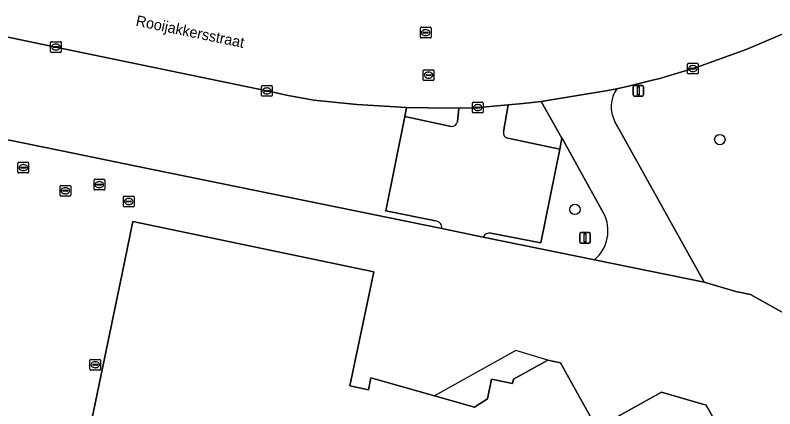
# Model space of a CAD drawing. Extents: x 157692 to 159674, y 381452 to 383291.
# Drawn here: x 159045.7 to 159116.9, y 382201.1 to 382238.1 of the extents above; entities that cross this region are included whole.
import ezdxf

# ---------------------------------------------------------------- set-up
doc = ezdxf.new("R2010")
doc.units = 0
for name, color, linetype in [('IMGEO_Boom', 7, 'Continuous'), ('IMGEO_Erf', 7, 'Continuous'), ('IMGEO_Groenvoorziening', 7, 'Continuous'), ('IMGEO_Hek', 7, 'Continuous'), ('IMGEO_Kolk', 7, 'Continuous'), ('IMGEO_Lichtmast', 7, 'Continuous'), ('IMGEO_Openbare_ruimte_label', 7, 'Continuous'), ('IMGEO_Pand', 7, 'Continuous'), ('IMGEO_Pand_overbouw', 7, 'Continuous'), ('IMGEO_Parkeervlak_open', 7, 'Continuous'), ('IMGEO_Rijbaan_lokaal_open', 7, 'Continuous'), ('IMGEO_Rioolput', 7, 'Continuous'), ('IMGEO_Voetpad_open', 7, 'Continuous')]:
    doc.layers.add(name, color=color, linetype=linetype)

msp = doc.modelspace()

# ---------------------------------------------------------------- linework, layer by layer
at = {"layer": 'IMGEO_Boom'}
for centre in [(159111.772, 382226.392), (159098.177, 382219.833)]:
    msp.add_circle(centre, 0.489, dxfattribs=at)
at = {"layer": 'IMGEO_Erf'}
for points in [[(159140.37, 382180.85), (159162.612, 382201.526), (159165.61, 382204.32), (159154.388, 382224.447), (159144.263, 382218.717), (159125.342, 382208.23), (159123.303, 382207.005), (159118.273, 382209.816), (159114.655, 382211.838), (159113.28, 382212.109), (159110.296, 382212.988), (159100.018, 382215.093), (159089.562, 382217.235), (159085.703, 382218.025), (159056.999, 382223.905), (159051.093, 382225.115), (159037.6, 382227.878)], [(159051.004, 382191.213), (159055.692, 382213.8), (159056.708, 382218.695), (159079.317, 382213.964), (159077.075, 382203.248), (159078.803, 382202.886), (159079.042, 382204.026), (159084.997, 382202.324), (159088.743, 382201.254), (159089.962, 382202.052), (159090.345, 382203.882), (159092.329, 382203.467), (159092.415, 382203.878), (159095.632, 382205.665), (159096.837, 382205.413), (159100.238, 382199.291), (159106.301, 382202.659), (159110.503, 382201.459), (159115.763, 382191.99)]]:
    msp.add_lwpolyline(points, dxfattribs=at)
at = {"layer": 'IMGEO_Groenvoorziening'}
for points in [[(159118.877, 382236.833), (159114.242, 382234.86), (159109.988, 382233.33), (159109.234, 382233.062), (159106.133, 382232.138), (159105.469, 382231.973), (159103.206, 382231.412), (159102.099, 382231.166)], [(159091.868, 382226.538), (159096.751, 382225.497), (159096.959, 382226.527), (159095.017, 382229.969), (159093.306, 382229.792), (159091.91, 382229.658), (159091.48, 382227.127)], [(159087.147, 382228.061), (159087.276, 382229.347), (159084.363, 382229.373), (159082.382, 382229.41), (159082.22, 382228.572), (159086.559, 382227.63)], [(159101.923, 382228.071), (159102.595, 382226.85), (159110.296, 382212.988), (159113.28, 382212.109), (159114.655, 382211.838), (159118.273, 382209.816)], [(159100.867, 382219.494), (159097.041, 382226.383), (159096.959, 382226.527), (159096.751, 382225.497), (159094.973, 382216.704), (159090.284, 382217.6)], [(159089.562, 382217.235), (159100.018, 382215.093)]]:
    msp.add_lwpolyline(points, dxfattribs=at)
for centre, radius, start, end in [((159104.588, 382229.472), 3.01, 145.7559, 207.73475), ((159086.637, 382228.141), 0.516, 261.34326, 351.13907), ((159091.966, 382227.025), 0.497, 168.11819, 258.63109), ((159097.685, 382217.825), 3.593, 310.48718, 27.67514), ((159090.136, 382216.997), 0.621, 76.17161, 157.46525)]:
    msp.add_arc(centre, radius, start, end, dxfattribs=at)
at = {"layer": 'IMGEO_Hek'}
for points in [[(159110.296, 382212.988), (159113.28, 382212.109)], [(159113.28, 382212.109), (159114.655, 382211.838), (159118.273, 382209.816)]]:
    msp.add_lwpolyline(points, dxfattribs=at)
at = {"layer": 'IMGEO_Kolk'}
for p, q in [((159048.984, 382234.657), (159048.984, 382235.509)), ((159049.059, 382235.583), (159049.911, 382235.583)), ((159049.985, 382235.509), (159049.985, 382234.657)), ((159049.243, 382235.077), (159049.243, 382235.089)), ((159049.681, 382235.04), (159049.283, 382235.04)), ((159049.286, 382235.126), (159049.684, 382235.126)), ((159049.495, 382234.803), (159049.47, 382234.803)), ((159049.472, 382235.363), (159049.497, 382235.363)), ((159049.727, 382235.089), (159049.727, 382235.077)), ((159049.911, 382234.583), (159049.059, 382234.583)), ((159108.734, 382232.635), (159108.734, 382233.487)), ((159108.809, 382233.561), (159109.661, 382233.561)), ((159109.222, 382233.341), (159109.247, 382233.341)), ((159109.735, 382233.487), (159109.735, 382232.635)), ((159108.993, 382233.055), (159108.993, 382233.067)), ((159109.431, 382233.018), (159109.033, 382233.018)), ((159109.036, 382233.104), (159109.434, 382233.104)), ((159109.245, 382232.781), (159109.22, 382232.781)), ((159109.477, 382233.067), (159109.477, 382233.055)), ((159109.661, 382232.561), (159108.809, 382232.561)), ((159068.781, 382230.537), (159068.781, 382231.389)), ((159068.856, 382231.463), (159069.708, 382231.463)), ((159069.269, 382231.243), (159069.294, 382231.243)), ((159069.782, 382231.389), (159069.782, 382230.537)), ((159069.708, 382230.463), (159068.856, 382230.463)), ((159069.04, 382230.957), (159069.04, 382230.969)), ((159069.478, 382230.92), (159069.08, 382230.92)), ((159069.083, 382231.006), (159069.481, 382231.006)), ((159069.292, 382230.683), (159069.267, 382230.683)), ((159069.524, 382230.969), (159069.524, 382230.957)), ((159088.558, 382228.972), (159088.558, 382229.824)), ((159088.633, 382229.898), (159089.485, 382229.898)), ((159089.559, 382229.824), (159089.559, 382228.972)), ((159088.817, 382229.392), (159088.817, 382229.404)), ((159089.255, 382229.355), (159088.857, 382229.355)), ((159088.86, 382229.441), (159089.258, 382229.441)), ((159089.069, 382229.118), (159089.044, 382229.118)), ((159089.046, 382229.678), (159089.071, 382229.678)), ((159089.301, 382229.404), (159089.301, 382229.392)), ((159089.485, 382228.898), (159088.633, 382228.898)), ((159049.871, 382221.155), (159049.871, 382222.007)), ((159049.946, 382222.081), (159050.798, 382222.081)), ((159050.872, 382222.007), (159050.872, 382221.155)), ((159050.13, 382221.575), (159050.13, 382221.587)), ((159050.568, 382221.538), (159050.17, 382221.538)), ((159050.173, 382221.624), (159050.571, 382221.624)), ((159050.382, 382221.301), (159050.357, 382221.301)), ((159050.359, 382221.861), (159050.384, 382221.861)), ((159050.614, 382221.587), (159050.614, 382221.575)), ((159050.798, 382221.081), (159049.946, 382221.081)), ((159055.817, 382220.149), (159055.817, 382221.001)), ((159055.892, 382221.075), (159056.744, 382221.075)), ((159056.076, 382220.569), (159056.076, 382220.581)), ((159056.514, 382220.532), (159056.116, 382220.532)), ((159056.119, 382220.618), (159056.517, 382220.618)), ((159056.305, 382220.855), (159056.33, 382220.855)), ((159056.56, 382220.581), (159056.56, 382220.569)), ((159056.818, 382221.001), (159056.818, 382220.149)), ((159056.744, 382220.075), (159055.892, 382220.075)), ((159056.328, 382220.295), (159056.303, 382220.295)), ((159052.677, 382204.816), (159052.677, 382205.668)), ((159052.752, 382205.742), (159053.604, 382205.742)), ((159053.165, 382205.522), (159053.19, 382205.522)), ((159053.678, 382205.668), (159053.678, 382204.816)), ((159052.936, 382205.236), (159052.936, 382205.248)), ((159053.374, 382205.199), (159052.976, 382205.199)), ((159052.979, 382205.285), (159053.377, 382205.285)), ((159053.188, 382204.962), (159053.163, 382204.962)), ((159053.42, 382205.248), (159053.42, 382205.236)), ((159053.604, 382204.742), (159052.752, 382204.742))]:
    msp.add_line(p, q, dxfattribs=at)
for points in [[(159048.984, 382234.657), (159048.984, 382235.509)], [(159049.059, 382235.583), (159049.911, 382235.583)], [(159049.985, 382235.509), (159049.985, 382234.657)], [(159049.911, 382234.583), (159049.059, 382234.583)], [(159108.734, 382232.635), (159108.734, 382233.487)], [(159108.809, 382233.561), (159109.661, 382233.561)], [(159109.735, 382233.487), (159109.735, 382232.635)], [(159109.661, 382232.561), (159108.809, 382232.561)], [(159068.781, 382230.537), (159068.781, 382231.389)], [(159068.856, 382231.463), (159069.708, 382231.463)], [(159069.782, 382231.389), (159069.782, 382230.537)], [(159069.708, 382230.463), (159068.856, 382230.463)], [(159088.558, 382228.972), (159088.558, 382229.824)], [(159088.633, 382229.898), (159089.485, 382229.898)], [(159089.559, 382229.824), (159089.559, 382228.972)], [(159089.485, 382228.898), (159088.633, 382228.898)], [(159049.871, 382221.155), (159049.871, 382222.007)], [(159049.946, 382222.081), (159050.798, 382222.081)], [(159050.872, 382222.007), (159050.872, 382221.155)], [(159050.798, 382221.081), (159049.946, 382221.081)], [(159055.817, 382220.149), (159055.817, 382221.001)], [(159055.892, 382221.075), (159056.744, 382221.075)], [(159056.818, 382221.001), (159056.818, 382220.149)], [(159056.744, 382220.075), (159055.892, 382220.075)], [(159052.677, 382204.816), (159052.677, 382205.668)], [(159052.752, 382205.742), (159053.604, 382205.742)], [(159053.678, 382205.668), (159053.678, 382204.816)], [(159053.604, 382204.742), (159052.752, 382204.742)]]:
    msp.add_lwpolyline(points, dxfattribs=at)
for centre, radius, start, end in [((159049.061, 382235.507), 0.0765, 91.55205, 178.44795), ((159049.061, 382235.507), 0.0765, 91.55205, 178.44795), ((159049.909, 382235.507), 0.0765, 1.55205, 88.44795), ((159049.909, 382235.507), 0.0765, 1.55205, 88.44795), ((159049.283, 382235.086), 0.0403, 85.87752, 175.75265), ((159049.28, 382235.076), 0.0366, 178.93798, 274.71019), ((159049.684, 382235.083), 0.043, 264.86636, 352.45326), ((159049.688, 382235.088), 0.0386, 1.73085, 96.63898), ((159049.061, 382234.659), 0.0765, 181.55205, 268.44795), ((159049.061, 382234.659), 0.0765, 181.55205, 268.44795), ((159049.909, 382234.659), 0.0765, 271.55205, 358.44795), ((159049.909, 382234.659), 0.0765, 271.55205, 358.44795), ((159108.811, 382233.485), 0.0765, 91.55205, 178.44795), ((159108.811, 382233.485), 0.0765, 91.55205, 178.44795), ((159109.659, 382233.485), 0.0765, 1.55205, 88.44795), ((159109.659, 382233.485), 0.0765, 1.55205, 88.44795), ((159108.811, 382232.637), 0.0765, 181.55205, 268.44795), ((159108.811, 382232.637), 0.0765, 181.55205, 268.44795), ((159109.033, 382233.064), 0.0403, 85.87752, 175.75265), ((159109.03, 382233.054), 0.0366, 178.93798, 274.71019), ((159109.434, 382233.061), 0.043, 264.86636, 352.45326), ((159109.438, 382233.066), 0.0386, 1.73085, 96.63898), ((159109.659, 382232.637), 0.0765, 271.55205, 358.44795), ((159109.659, 382232.637), 0.0765, 271.55205, 358.44795), ((159068.858, 382231.387), 0.0765, 91.55205, 178.44795), ((159068.858, 382231.387), 0.0765, 91.55205, 178.44795), ((159069.706, 382231.387), 0.0765, 1.55205, 88.44795), ((159069.706, 382231.387), 0.0765, 1.55205, 88.44795), ((159068.858, 382230.539), 0.0765, 181.55205, 268.44795), ((159068.858, 382230.539), 0.0765, 181.55205, 268.44795), ((159069.08, 382230.966), 0.0403, 85.87752, 175.75265), ((159069.077, 382230.956), 0.0366, 178.93798, 274.71019), ((159069.481, 382230.963), 0.043, 264.86636, 352.45326), ((159069.485, 382230.968), 0.0386, 1.73085, 96.63898), ((159069.706, 382230.539), 0.0765, 271.55205, 358.44795), ((159069.706, 382230.539), 0.0765, 271.55205, 358.44795), ((159088.635, 382229.822), 0.0765, 91.55205, 178.44795), ((159088.635, 382229.822), 0.0765, 91.55205, 178.44795), ((159089.483, 382229.822), 0.0765, 1.55205, 88.44795), ((159089.483, 382229.822), 0.0765, 1.55205, 88.44795), ((159088.857, 382229.401), 0.0403, 85.87752, 175.75265), ((159088.854, 382229.391), 0.0366, 178.93798, 274.71019), ((159089.258, 382229.398), 0.043, 264.86636, 352.45326), ((159089.262, 382229.403), 0.0386, 1.73085, 96.63898), ((159088.635, 382228.974), 0.0765, 181.55205, 268.44795), ((159088.635, 382228.974), 0.0765, 181.55205, 268.44795), ((159089.483, 382228.974), 0.0765, 271.55205, 358.44795), ((159089.483, 382228.974), 0.0765, 271.55205, 358.44795), ((159049.948, 382222.005), 0.0765, 91.55205, 178.44795), ((159049.948, 382222.005), 0.0765, 91.55205, 178.44795), ((159050.796, 382222.005), 0.0765, 1.55205, 88.44795), ((159050.796, 382222.005), 0.0765, 1.55205, 88.44795), ((159050.17, 382221.584), 0.0403, 85.87752, 175.75265), ((159050.167, 382221.574), 0.0366, 178.93798, 274.71019), ((159050.571, 382221.581), 0.043, 264.86636, 352.45326), ((159050.575, 382221.586), 0.0386, 1.73085, 96.63898), ((159049.948, 382221.157), 0.0765, 181.55205, 268.44795), ((159049.948, 382221.157), 0.0765, 181.55205, 268.44795), ((159050.796, 382221.157), 0.0765, 271.55205, 358.44795), ((159050.796, 382221.157), 0.0765, 271.55205, 358.44795), ((159055.894, 382220.999), 0.0765, 91.55205, 178.44795), ((159055.894, 382220.999), 0.0765, 91.55205, 178.44795), ((159056.116, 382220.578), 0.0403, 85.87752, 175.75265), ((159056.113, 382220.568), 0.0366, 178.93798, 274.71019), ((159056.517, 382220.575), 0.043, 264.86636, 352.45326), ((159056.521, 382220.58), 0.0386, 1.73085, 96.63898), ((159056.742, 382220.999), 0.0765, 1.55205, 88.44795), ((159056.742, 382220.999), 0.0765, 1.55205, 88.44795), ((159055.894, 382220.151), 0.0765, 181.55205, 268.44795), ((159055.894, 382220.151), 0.0765, 181.55205, 268.44795), ((159056.742, 382220.151), 0.0765, 271.55205, 358.44795), ((159056.742, 382220.151), 0.0765, 271.55205, 358.44795), ((159052.754, 382205.666), 0.0765, 91.55205, 178.44795), ((159052.754, 382205.666), 0.0765, 91.55205, 178.44795), ((159053.602, 382205.666), 0.0765, 1.55205, 88.44795), ((159053.602, 382205.666), 0.0765, 1.55205, 88.44795), ((159052.754, 382204.818), 0.0765, 181.55205, 268.44795), ((159052.754, 382204.818), 0.0765, 181.55205, 268.44795), ((159052.976, 382205.245), 0.0403, 85.87752, 175.75265), ((159052.973, 382205.235), 0.0366, 178.93798, 274.71019), ((159053.377, 382205.242), 0.043, 264.86636, 352.45326), ((159053.381, 382205.247), 0.0386, 1.73085, 96.63898), ((159053.602, 382204.818), 0.0765, 271.55205, 358.44795), ((159053.602, 382204.818), 0.0765, 271.55205, 358.44795)]:
    msp.add_arc(centre, radius, start, end, dxfattribs=at)
for centre, major_axis, ratio, start_param, end_param in [((159049.471, 382235.083), (-0.387, 0.002), 0.722429, 4.712389, 7.853982), ((159049.496, 382235.083), (-0.39, 0.002), 0.717154, 1.570796, 4.712389), ((159109.221, 382233.061), (-0.387, 0.002), 0.722429, 4.712389, 7.853982), ((159109.246, 382233.061), (-0.39, 0.002), 0.717154, 1.570796, 4.712389), ((159069.268, 382230.963), (-0.387, 0.002), 0.722429, 4.712389, 7.853982), ((159069.293, 382230.963), (-0.39, 0.002), 0.717154, 1.570796, 4.712389), ((159089.045, 382229.398), (-0.387, 0.002), 0.722429, 4.712389, 7.853982), ((159089.07, 382229.398), (-0.39, 0.002), 0.717154, 1.570796, 4.712389), ((159050.358, 382221.581), (-0.387, 0.002), 0.722429, 4.712389, 7.853982), ((159050.383, 382221.581), (-0.39, 0.002), 0.717154, 1.570796, 4.712389), ((159056.304, 382220.575), (-0.387, 0.002), 0.722429, 4.712389, 7.853982), ((159056.329, 382220.575), (-0.39, 0.002), 0.717154, 1.570796, 4.712389), ((159053.164, 382205.242), (-0.387, 0.002), 0.722429, 4.712389, 7.853982), ((159053.189, 382205.242), (-0.39, 0.002), 0.717154, 1.570796, 4.712389)]:
    msp.add_ellipse(centre, major_axis=major_axis, ratio=ratio, start_param=start_param, end_param=end_param, dxfattribs=at)
at = {"layer": 'IMGEO_Lichtmast'}
for p, q in [((159103.627, 382230.579), (159103.627, 382231.379)), ((159103.627, 382231.379), (159103.627, 382230.579)), ((159103.727, 382231.479), (159104.517, 382231.479)), ((159104.517, 382231.479), (159103.727, 382231.479)), ((159104.617, 382231.379), (159104.617, 382230.579)), ((159104.617, 382230.579), (159104.617, 382231.379)), ((159104.517, 382230.479), (159103.727, 382230.479)), ((159103.727, 382230.479), (159104.517, 382230.479)), ((159098.732, 382217.651), (159099.522, 382217.651)), ((159099.522, 382217.651), (159098.732, 382217.651)), ((159098.632, 382216.751), (159098.632, 382217.551)), ((159098.632, 382217.551), (159098.632, 382216.751)), ((159099.622, 382217.551), (159099.622, 382216.751)), ((159099.622, 382216.751), (159099.622, 382217.551)), ((159099.522, 382216.651), (159098.732, 382216.651)), ((159098.732, 382216.651), (159099.522, 382216.651))]:
    msp.add_line(p, q, dxfattribs=at)
for points in [[(159104.047, 382231.354), (159104.197, 382231.354), (159104.197, 382230.604), (159104.047, 382230.604), (159104.047, 382231.354)], [(159099.052, 382217.526), (159099.202, 382217.526), (159099.202, 382216.776), (159099.052, 382216.776), (159099.052, 382217.526)]]:
    msp.add_lwpolyline(points, dxfattribs=at)
for centre, start, end in [((159103.727, 382231.379), 90, 180), ((159103.727, 382231.379), 90, 180), ((159104.517, 382231.379), 0, 90), ((159104.517, 382231.379), 360, 90), ((159103.727, 382230.579), 180, 270), ((159103.727, 382230.579), 180, 270), ((159104.517, 382230.579), 270, 0), ((159104.517, 382230.579), 270, 0), ((159098.732, 382217.551), 90, 180), ((159098.732, 382217.551), 90, 180), ((159099.522, 382217.551), 0, 90), ((159099.522, 382217.551), 360, 90), ((159098.732, 382216.751), 180, 270), ((159098.732, 382216.751), 180, 270), ((159099.522, 382216.751), 270, 0), ((159099.522, 382216.751), 270, 0)]:
    msp.add_arc(centre, 0.1, start, end, dxfattribs=at)
at = {"layer": 'IMGEO_Pand'}
msp.add_lwpolyline([(159115.763, 382191.99), (159110.503, 382201.459), (159106.301, 382202.659), (159100.238, 382199.291), (159096.837, 382205.413), (159095.632, 382205.665), (159092.415, 382203.878), (159092.329, 382203.467), (159090.345, 382203.882), (159089.962, 382202.052), (159088.743, 382201.254), (159084.997, 382202.324), (159079.042, 382204.026), (159078.803, 382202.886), (159077.075, 382203.248), (159079.317, 382213.964), (159056.708, 382218.695), (159055.692, 382213.8), (159051.004, 382191.213)], dxfattribs=at)
at = {"layer": 'IMGEO_Pand_overbouw'}
msp.add_lwpolyline([(159084.997, 382202.324), (159088.743, 382201.254), (159089.962, 382202.052), (159090.345, 382203.882), (159092.329, 382203.467), (159092.415, 382203.878), (159095.632, 382205.665), (159092.644, 382206.566)], close=True, dxfattribs=at)
at = {"layer": 'IMGEO_Parkeervlak_open'}
for points in [[(159085.099, 382218.749), (159080.448, 382219.709), (159082.22, 382228.572), (159082.382, 382229.41), (159077.721, 382229.67), (159073.688, 382230.1), (159071.283, 382230.543), (159069.282, 382230.962), (159049.484, 382235.081), (159029.12, 382239.334), (159020.387, 382241.034), (159016.412, 382241.871), (159010.595, 382243.123), (159000, 382245.252), (158992.644, 382246.73)], [(159019.305, 382232.082), (159019.174, 382231.529), (159026.693, 382229.981), (159034.839, 382228.444), (159037.6, 382227.878), (159051.093, 382225.115), (159056.999, 382223.905), (159085.703, 382218.025)], [(159091.48, 382227.127), (159091.91, 382229.658), (159088.846, 382229.374), (159087.276, 382229.347), (159087.147, 382228.061)], [(159086.559, 382227.63), (159082.22, 382228.572), (159080.448, 382219.709), (159085.099, 382218.749)], [(159090.284, 382217.6), (159094.973, 382216.704), (159096.751, 382225.497), (159091.868, 382226.538)], [(159085.703, 382218.025), (159089.562, 382217.235)]]:
    msp.add_lwpolyline(points, dxfattribs=at)
for centre, radius, start, end in [((159086.637, 382228.141), 0.516, 261.34326, 351.13907), ((159091.966, 382227.025), 0.497, 168.11819, 258.63109), ((159085.037, 382218.083), 0.669, 354.99964, 84.67375), ((159085.037, 382218.083), 0.669, 354.99964, 84.67375), ((159090.136, 382216.997), 0.621, 76.17161, 157.46525)]:
    msp.add_arc(centre, radius, start, end, dxfattribs=at)
at = {"layer": 'IMGEO_Rijbaan_lokaal_open'}
msp.add_lwpolyline([(159029.12, 382239.334), (159049.484, 382235.081), (159069.282, 382230.962), (159071.283, 382230.543), (159073.688, 382230.1), (159077.721, 382229.67), (159082.382, 382229.41), (159084.363, 382229.373), (159087.276, 382229.347), (159088.846, 382229.374), (159091.91, 382229.658), (159093.306, 382229.792), (159095.017, 382229.969), (159101.256, 382230.989), (159102.099, 382231.166), (159103.206, 382231.412), (159105.469, 382231.973), (159106.133, 382232.138), (159109.234, 382233.062), (159109.988, 382233.33), (159114.242, 382234.86), (159118.877, 382236.833)], dxfattribs=at)
at = {"layer": 'IMGEO_Rioolput'}
for p, q in [((159083.678, 382236.014), (159083.678, 382236.866)), ((159083.753, 382236.94), (159084.605, 382236.94)), ((159084.679, 382236.866), (159084.679, 382236.014)), ((159083.937, 382236.434), (159083.937, 382236.446)), ((159084.375, 382236.397), (159083.977, 382236.397)), ((159083.98, 382236.483), (159084.378, 382236.483)), ((159084.189, 382236.16), (159084.164, 382236.16)), ((159084.166, 382236.72), (159084.191, 382236.72)), ((159084.421, 382236.446), (159084.421, 382236.434)), ((159084.605, 382235.94), (159083.753, 382235.94)), ((159083.948, 382232.017), (159083.948, 382232.869)), ((159084.023, 382232.943), (159084.875, 382232.943)), ((159084.436, 382232.723), (159084.461, 382232.723)), ((159084.949, 382232.869), (159084.949, 382232.017)), ((159084.875, 382231.943), (159084.023, 382231.943)), ((159084.207, 382232.437), (159084.207, 382232.449)), ((159084.645, 382232.4), (159084.247, 382232.4)), ((159084.25, 382232.486), (159084.648, 382232.486)), ((159084.459, 382232.163), (159084.434, 382232.163)), ((159084.691, 382232.449), (159084.691, 382232.437)), ((159045.926, 382223.33), (159045.926, 382224.182)), ((159046.001, 382224.256), (159046.853, 382224.256)), ((159046.414, 382224.036), (159046.439, 382224.036)), ((159046.927, 382224.182), (159046.927, 382223.33)), ((159046.185, 382223.75), (159046.185, 382223.762)), ((159046.623, 382223.713), (159046.225, 382223.713)), ((159046.228, 382223.799), (159046.626, 382223.799)), ((159046.437, 382223.476), (159046.412, 382223.476)), ((159046.669, 382223.762), (159046.669, 382223.75)), ((159046.853, 382223.256), (159046.001, 382223.256)), ((159053.134, 382222.66), (159053.986, 382222.66)), ((159053.059, 382221.734), (159053.059, 382222.586)), ((159053.318, 382222.154), (159053.318, 382222.166)), ((159053.756, 382222.117), (159053.358, 382222.117)), ((159053.361, 382222.203), (159053.759, 382222.203)), ((159053.547, 382222.44), (159053.572, 382222.44)), ((159053.802, 382222.166), (159053.802, 382222.154)), ((159054.06, 382222.586), (159054.06, 382221.734)), ((159053.986, 382221.66), (159053.134, 382221.66)), ((159053.57, 382221.88), (159053.545, 382221.88))]:
    msp.add_line(p, q, dxfattribs=at)
for points in [[(159083.678, 382236.014), (159083.678, 382236.866)], [(159083.753, 382236.94), (159084.605, 382236.94)], [(159084.679, 382236.866), (159084.679, 382236.014)], [(159084.605, 382235.94), (159083.753, 382235.94)], [(159083.948, 382232.017), (159083.948, 382232.869)], [(159084.023, 382232.943), (159084.875, 382232.943)], [(159084.949, 382232.869), (159084.949, 382232.017)], [(159084.875, 382231.943), (159084.023, 382231.943)], [(159045.926, 382223.33), (159045.926, 382224.182)], [(159046.001, 382224.256), (159046.853, 382224.256)], [(159046.927, 382224.182), (159046.927, 382223.33)], [(159046.853, 382223.256), (159046.001, 382223.256)], [(159053.134, 382222.66), (159053.986, 382222.66)], [(159053.059, 382221.734), (159053.059, 382222.586)], [(159054.06, 382222.586), (159054.06, 382221.734)], [(159053.986, 382221.66), (159053.134, 382221.66)]]:
    msp.add_lwpolyline(points, dxfattribs=at)
for centre, radius, start, end in [((159083.755, 382236.864), 0.0765, 91.55205, 178.44795), ((159083.755, 382236.864), 0.0765, 91.55205, 178.44795), ((159084.603, 382236.864), 0.0765, 1.55205, 88.44795), ((159084.603, 382236.864), 0.0765, 1.55205, 88.44795), ((159083.977, 382236.443), 0.0403, 85.87752, 175.75265), ((159083.974, 382236.433), 0.0366, 178.93798, 274.71019), ((159084.378, 382236.44), 0.043, 264.86636, 352.45326), ((159084.382, 382236.445), 0.0386, 1.73085, 96.63898), ((159083.755, 382236.016), 0.0765, 181.55205, 268.44795), ((159083.755, 382236.016), 0.0765, 181.55205, 268.44795), ((159084.603, 382236.016), 0.0765, 271.55205, 358.44795), ((159084.603, 382236.016), 0.0765, 271.55205, 358.44795), ((159084.025, 382232.867), 0.0765, 91.55205, 178.44795), ((159084.025, 382232.867), 0.0765, 91.55205, 178.44795), ((159084.873, 382232.867), 0.0765, 1.55205, 88.44795), ((159084.873, 382232.867), 0.0765, 1.55205, 88.44795), ((159084.025, 382232.019), 0.0765, 181.55205, 268.44795), ((159084.025, 382232.019), 0.0765, 181.55205, 268.44795), ((159084.247, 382232.446), 0.0403, 85.87752, 175.75265), ((159084.244, 382232.436), 0.0366, 178.93798, 274.71019), ((159084.648, 382232.443), 0.043, 264.86636, 352.45326), ((159084.652, 382232.448), 0.0386, 1.73085, 96.63898), ((159084.873, 382232.019), 0.0765, 271.55205, 358.44795), ((159084.873, 382232.019), 0.0765, 271.55205, 358.44795), ((159046.003, 382224.18), 0.0765, 91.55205, 178.44795), ((159046.003, 382224.18), 0.0765, 91.55205, 178.44795), ((159046.851, 382224.18), 0.0765, 1.55205, 88.44795), ((159046.851, 382224.18), 0.0765, 1.55205, 88.44795), ((159046.003, 382223.332), 0.0765, 181.55205, 268.44795), ((159046.003, 382223.332), 0.0765, 181.55205, 268.44795), ((159046.225, 382223.759), 0.0403, 85.87752, 175.75265), ((159046.222, 382223.749), 0.0366, 178.93798, 274.71019), ((159046.626, 382223.756), 0.043, 264.86636, 352.45326), ((159046.63, 382223.761), 0.0386, 1.73085, 96.63898), ((159046.851, 382223.332), 0.0765, 271.55205, 358.44795), ((159046.851, 382223.332), 0.0765, 271.55205, 358.44795), ((159053.136, 382222.584), 0.0765, 91.55205, 178.44795), ((159053.136, 382222.584), 0.0765, 91.55205, 178.44795), ((159053.984, 382222.584), 0.0765, 1.55205, 88.44795), ((159053.984, 382222.584), 0.0765, 1.55205, 88.44795), ((159053.358, 382222.163), 0.0403, 85.87752, 175.75265), ((159053.355, 382222.153), 0.0366, 178.93798, 274.71019), ((159053.759, 382222.16), 0.043, 264.86636, 352.45326), ((159053.763, 382222.165), 0.0386, 1.73085, 96.63898), ((159053.136, 382221.736), 0.0765, 181.55205, 268.44795), ((159053.136, 382221.736), 0.0765, 181.55205, 268.44795), ((159053.984, 382221.736), 0.0765, 271.55205, 358.44795), ((159053.984, 382221.736), 0.0765, 271.55205, 358.44795)]:
    msp.add_arc(centre, radius, start, end, dxfattribs=at)
for centre, major_axis, ratio, start_param, end_param in [((159084.165, 382236.44), (-0.387, 0.002), 0.722429, 4.712389, 7.853982), ((159084.19, 382236.44), (-0.39, 0.002), 0.717154, 1.570796, 4.712389), ((159084.435, 382232.443), (-0.387, 0.002), 0.722429, 4.712389, 7.853982), ((159084.46, 382232.443), (-0.39, 0.002), 0.717154, 1.570796, 4.712389), ((159046.413, 382223.756), (-0.387, 0.002), 0.722429, 4.712389, 7.853982), ((159046.438, 382223.756), (-0.39, 0.002), 0.717154, 1.570796, 4.712389), ((159053.546, 382222.16), (-0.387, 0.002), 0.722429, 4.712389, 7.853982), ((159053.571, 382222.16), (-0.39, 0.002), 0.717154, 1.570796, 4.712389)]:
    msp.add_ellipse(centre, major_axis=major_axis, ratio=ratio, start_param=start_param, end_param=end_param, dxfattribs=at)
at = {"layer": 'IMGEO_Voetpad_open'}
for points in [[(159102.099, 382231.166), (159101.256, 382230.989), (159095.017, 382229.969), (159096.959, 382226.527), (159097.041, 382226.383), (159100.867, 382219.494)], [(159100.018, 382215.093), (159110.296, 382212.988), (159102.595, 382226.85), (159101.923, 382228.071)]]:
    msp.add_lwpolyline(points, dxfattribs=at)
for centre, radius, start, end in [((159104.588, 382229.472), 3.01, 145.7559, 207.73475), ((159097.685, 382217.825), 3.593, 310.48718, 27.67514)]:
    msp.add_arc(centre, radius, start, end, dxfattribs=at)

# ---------------------------------------------------------------- texts
at = {"layer": 'IMGEO_Openbare_ruimte_label'}
msp.add_text('Rooijakkersstraat', height=1, rotation=348.22937, dxfattribs=at).set_placement((159056.926, 382237.101))

doc.saveas('drawing.dxf')
